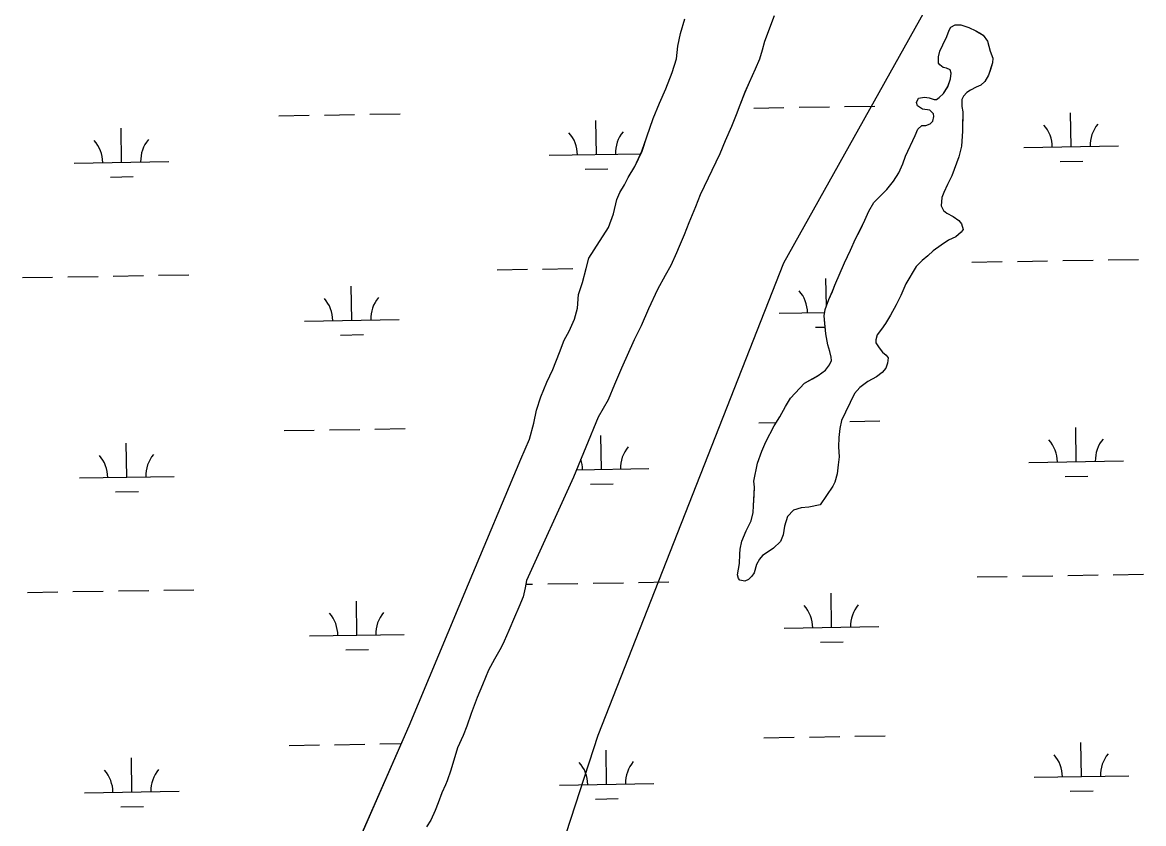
# Model space of a CAD drawing. Extents: x 3855477 to 3893699, y 299188 to 325115.
# Drawn here: x 3882329 to 3883514, y 311871 to 312718 of the extents above; entities that cross this region are included whole.
import ezdxf

# ---------------------------------------------------------------- set-up
doc = ezdxf.new("R2010")
doc.units = 0
doc.layers.add('V-TOPO-SHOR', color=7, linetype='Continuous')
doc.layers.add('V-WETL-SWMP', color=7, linetype='Continuous')

msp = doc.modelspace()

# ---------------------------------------------------------------- linework, layer by layer
at = {"layer": 'V-TOPO-SHOR'}
for points in [[(3882391.3, 310553.6), (3882725.6, 311314.3), (3882937.3, 311964.5), (3883133.8, 312463.4), (3883421.1, 312977.4), (3883451.3, 313053), (3883451.3, 313098.4), (3883436.2, 313143.7), (3883421.1, 313174), (3883390.8, 313234.5), (3883345.5, 313279.8), (3883269.9, 313279.8), (3883194.3, 313294.9), (3883133.8, 313340.3), (3883118.7, 313355.4)], [(3882672, 311824.9), (3882737.6, 311974.3), (3882800.5, 312124.6), (3882855.8, 312256.3), (3882864.9, 312277.2), (3882869.5, 312294.1), (3882872.4, 312307.8), (3882876.8, 312322.1), (3882883.2, 312337.6), (3882889.5, 312350.8), (3882896.7, 312368.9), (3882901.6, 312381.9), (3882906.6, 312391.3), (3882912.5, 312404), (3882915.6, 312415.5), (3882916.8, 312430), (3882920.9, 312442.7), (3882924.8, 312457.5), (3882927.7, 312468.5), (3882933.3, 312477.3), (3882948.3, 312500.8), (3882953.5, 312515.4), (3882957.3, 312530.4), (3882960.3, 312537.7), (3882965.1, 312546), (3882969.3, 312553.6), (3882976.1, 312565.3), (3882983.7, 312581.6), (3882988.7, 312596.6), (3882995.4, 312616), (3883002.3, 312632.3), (3883008.9, 312647.3), (3883015.6, 312664.8), (3883020.1, 312679.2), (3883021.5, 312692.3), (3883024.3, 312705.8), (3883029.2, 312721.4)], [(3883123.3, 312724.5), (3883113.1, 312697.4), (3883110.6, 312688.4), (3883107.9, 312678.8), (3883103.5, 312668), (3883097.2, 312654), (3883092.6, 312643.7), (3883087.3, 312630.2), (3883083.3, 312619.8), (3883078.2, 312607.7), (3883071.7, 312592.4), (3883065.9, 312578.6), (3883045.4, 312535.4), (3883040.3, 312522.8), (3883033.4, 312505.7), (3883028.4, 312493), (3883023.1, 312480.7), (3883020.1, 312474), (3883014.1, 312460.8), (3883008.3, 312450.2), (3883000.1, 312435.3), (3882990.6, 312415), (3882982.7, 312397.1), (3882975.3, 312382.2), (3882962, 312352.2), (3882954.7, 312335), (3882947.9, 312318.8), (3882937.5, 312300.5), (3882911.4, 312237.1), (3882861.6, 312128), (3882860.1, 312120.4), (3882858, 312110.6), (3882853.4, 312099.9), (3882848.9, 312089.1), (3882843.1, 312075.1), (3882837.9, 312064), (3882834.8, 312057.1), (3882828, 312045), (3882821.6, 312033.3), (3882815, 312017.6), (3882809.5, 312004.5), (3882803.2, 311987.6), (3882798.7, 311974.2), (3882794.7, 311964.2), (3882788.6, 311951.2), (3882781.8, 311927.5), (3882777.7, 311916.2), (3882775.9, 311912.1), (3882772.1, 311903.5), (3882768.2, 311893.1), (3882765, 311884.9), (3882760.6, 311874.9), (3882755.8, 311867.6)], [(3883084.6, 312134), (3883086.8, 312146.1), (3883087, 312155.9), (3883087.5, 312161), (3883089.2, 312169.6), (3883093.7, 312180.6), (3883096.5, 312185.2), (3883099, 312191.1), (3883101.1, 312199.7), (3883101.6, 312206.7), (3883102.2, 312218.1), (3883102.8, 312226.7), (3883102.1, 312233), (3883106, 312251.8), (3883110.5, 312264.7), (3883114.7, 312274.5), (3883123.6, 312291.2), (3883129.3, 312300.9), (3883135.4, 312311.8), (3883140.6, 312320.7), (3883155.4, 312336.6), (3883163.8, 312341.1), (3883170.1, 312344.5), (3883177.7, 312350.3), (3883182.1, 312355.7), (3883184.2, 312360.4), (3883183.8, 312363.9), (3883182.4, 312369.9), (3883180.1, 312377), (3883178, 312388.4), (3883177, 312399.4), (3883176.4, 312407.7), (3883177.3, 312414.3), (3883181.4, 312424.9), (3883185.1, 312433.5), (3883187.6, 312440.1), (3883197.8, 312463.5), (3883204.3, 312477.1), (3883209.3, 312488.8), (3883214.1, 312498.1), (3883219.4, 312508.6), (3883223.5, 312518), (3883228.8, 312527.3), (3883236.8, 312535.4), (3883242.4, 312541.2), (3883249.7, 312549.7), (3883255.3, 312558.7), (3883259.4, 312568), (3883262.3, 312576.2), (3883272.5, 312598), (3883275.4, 312604.7), (3883279.4, 312608.5), (3883283.7, 312608.8), (3883288.5, 312610.3), (3883291.3, 312613.4), (3883292.1, 312618.1), (3883291.8, 312620.9), (3883287.9, 312624.9), (3883280.1, 312625.8), (3883275.1, 312629.4), (3883273.9, 312633), (3883276, 312637.6), (3883282.3, 312638.7), (3883287.4, 312637.8), (3883292.5, 312636.2), (3883295.2, 312636.1), (3883298, 312638.4), (3883302.4, 312642.3), (3883307.2, 312649.7), (3883309.7, 312657.9), (3883310.6, 312664.1), (3883309.5, 312667.3), (3883305.6, 312669.3), (3883302.1, 312669.8), (3883298.6, 312672.6), (3883297.1, 312674.6), (3883297.2, 312681.3), (3883298.5, 312687.1), (3883301.7, 312693.7), (3883305.8, 312702.7), (3883308.3, 312709.3), (3883310.3, 312712.4), (3883314.7, 312715.1), (3883320.6, 312715), (3883329.2, 312712.1), (3883336.6, 312708.8), (3883340.5, 312706.4), (3883344.4, 312704), (3883349, 312697.6), (3883351.9, 312687.3), (3883354.5, 312679.8), (3883354.4, 312674.7), (3883352, 312667.7), (3883349.9, 312661.8), (3883346.2, 312655.2), (3883341.8, 312651.4), (3883337.1, 312649.1), (3883331.1, 312646.1), (3883327.2, 312643.4), (3883323.6, 312639.5)], [(3883323.6, 312639.5), (3883321.9, 312636), (3883321.8, 312628.6), (3883322.9, 312623), (3883322.8, 312618.3), (3883322.7, 312612.1), (3883322.5, 312604.2), (3883322.5, 312602.6), (3883321.4, 312586.9), (3883318.5, 312575.6), (3883311.4, 312555.3), (3883306.5, 312546.4), (3883302.9, 312537.8), (3883300.8, 312532.7), (3883299.9, 312523.7), (3883302.5, 312518.9), (3883306, 312516.1), (3883312.6, 312512.5), (3883318.8, 312508.4), (3883321.5, 312504.8), (3883323.4, 312498.9), (3883321, 312495.8), (3883315.4, 312491.2), (3883307.8, 312487.4), (3883299.9, 312482.4), (3883291.5, 312476.3), (3883285.9, 312470.9), (3883280, 312465.9), (3883273.6, 312459.7), (3883262.6, 312441.5), (3883257.3, 312429), (3883252.4, 312419.3), (3883246.3, 312408.4), (3883241, 312399.4), (3883237, 312393.6), (3883232.2, 312387.4), (3883230.9, 312382.3), (3883230.9, 312379.2), (3883234.3, 312373.6), (3883238.1, 312369.2), (3883242, 312366), (3883243.9, 312363.2), (3883243.4, 312357.4), (3883241.4, 312352.3), (3883237.7, 312347.6), (3883231.8, 312343), (3883222.6, 312338.1), (3883213.9, 312332), (3883208.3, 312325.4), (3883203.8, 312316), (3883198.9, 312305.9), (3883194.8, 312297), (3883192.7, 312288.4), (3883191.7, 312279), (3883191.5, 312269.1), (3883192.1, 312258.5), (3883191.2, 312250.3), (3883189.9, 312240.5), (3883187.7, 312231.9), (3883185.3, 312227.6), (3883172, 312207.8), (3883160.1, 312205.3), (3883151.9, 312204.6), (3883144, 312202.4), (3883137.6, 312195.5), (3883134.3, 312185.3), (3883132.9, 312176.3), (3883130, 312169.3), (3883122.8, 312162), (3883119.3, 312159.7), (3883111.3, 312154.3), (3883108.1, 312150.4), (3883104.8, 312145), (3883102.3, 312136), (3883099.9, 312132.5), (3883096.3, 312129), (3883092.3, 312127.2), (3883087.3, 312128.4), (3883085.7, 312130), (3883084.6, 312134)]]:
    msp.add_lwpolyline(points, dxfattribs=at)
at = {"layer": 'V-WETL-SWMP'}
for p, q in [((3883024.3, 312705.8), (3883029.2, 312721.4)), ((3883123.3, 312724.5), (3883113.1, 312697.4)), ((3883305.8, 312702.7), (3883308.3, 312709.3)), ((3883308.3, 312709.3), (3883310.3, 312712.4)), ((3883310.3, 312712.4), (3883314.7, 312715.1)), ((3883314.7, 312715.1), (3883320.6, 312715)), ((3883320.6, 312715), (3883329.2, 312712.1)), ((3883329.2, 312712.1), (3883336.6, 312708.8)), ((3883336.6, 312708.8), (3883344.4, 312704)), ((3883021.5, 312692.3), (3883024.3, 312705.8)), ((3883113.1, 312697.4), (3883110.6, 312688.4)), ((3883301.7, 312693.7), (3883305.8, 312702.7)), ((3883344.4, 312704), (3883349, 312697.6)), ((3883349, 312697.6), (3883351.9, 312687.3)), ((3883020.1, 312679.2), (3883021.5, 312692.3)), ((3883110.6, 312688.4), (3883107.9, 312678.8)), ((3883297.2, 312681.3), (3883298.5, 312687.1)), ((3883298.5, 312687.1), (3883301.7, 312693.7)), ((3883351.9, 312687.3), (3883354.5, 312679.8)), ((3883015.6, 312664.8), (3883020.1, 312679.2)), ((3883107.9, 312678.8), (3883103.5, 312668)), ((3883297.1, 312674.6), (3883297.2, 312681.3)), ((3883298.6, 312672.6), (3883297.1, 312674.6)), ((3883302.1, 312669.8), (3883298.6, 312672.6)), ((3883354.4, 312674.7), (3883349.9, 312661.8)), ((3883354.5, 312679.8), (3883354.4, 312674.7)), ((3883008.9, 312647.3), (3883015.6, 312664.8)), ((3883103.5, 312668), (3883097.2, 312654)), ((3883305.6, 312669.3), (3883302.1, 312669.8)), ((3883309.5, 312667.3), (3883305.6, 312669.3)), ((3883310.6, 312664.1), (3883309.5, 312667.3)), ((3883309.7, 312657.9), (3883310.6, 312664.1)), ((3883349.9, 312661.8), (3883346.2, 312655.2)), ((3883097.2, 312654), (3883092.6, 312643.6)), ((3883302.4, 312642.3), (3883307.2, 312649.6)), ((3883307.2, 312649.6), (3883309.7, 312657.9)), ((3883337.1, 312649.1), (3883331.1, 312646.1)), ((3883341.8, 312651.4), (3883337.1, 312649.1)), ((3883346.2, 312655.2), (3883341.8, 312651.4)), ((3883002.3, 312632.3), (3883008.9, 312647.3)), ((3883092.6, 312643.6), (3883087.3, 312630.2)), ((3883273.9, 312633), (3883276, 312637.6)), ((3883276, 312637.6), (3883282.3, 312638.7)), ((3883282.3, 312638.7), (3883287.4, 312637.8)), ((3883287.4, 312637.8), (3883292.5, 312636.2)), ((3883292.5, 312636.2), (3883295.2, 312636.1)), ((3883295.2, 312636.1), (3883298, 312638.4)), ((3883298, 312638.4), (3883302.4, 312642.3)), ((3883321.9, 312636), (3883321.8, 312628.6)), ((3883323.6, 312639.5), (3883321.9, 312636)), ((3883327.2, 312643.4), (3883323.6, 312639.5)), ((3883331.1, 312646.1), (3883327.2, 312643.4)), ((3882995.4, 312616), (3883002.3, 312632.3)), ((3883087.3, 312630.2), (3883083.3, 312619.8)), ((3883101.9, 312627.1), (3883133.8, 312627.6)), ((3883149.8, 312627.9), (3883181.8, 312628.4)), ((3883197.8, 312628.7), (3883229.8, 312629.2)), ((3883275.1, 312629.4), (3883273.9, 312633)), ((3883280.1, 312625.8), (3883275.1, 312629.4)), ((3883287.9, 312624.9), (3883280.1, 312625.8)), ((3883291.8, 312620.9), (3883287.9, 312624.9)), ((3883321.8, 312628.6), (3883322.9, 312623)), ((3882600, 312618.9), (3882632, 312619.5)), ((3882648, 312619.7), (3882680, 312620.3)), ((3882696, 312620.5), (3882728, 312621)), ((3882935.6, 312578), (3882935, 312614)), ((3882988.7, 312596.6), (3882995.4, 312616)), ((3883083.3, 312619.8), (3883078.2, 312607.7)), ((3883288.5, 312610.3), (3883291.3, 312613.4)), ((3883291.3, 312613.4), (3883292.1, 312618.1)), ((3883292.1, 312618.1), (3883291.8, 312620.9)), ((3883322.9, 312623), (3883322.5, 312602.6)), ((3883437.4, 312586.2), (3883436.8, 312622.1)), ((3882433.7, 312569.8), (3882433.1, 312605.8)), ((3883078.2, 312607.7), (3883071.7, 312592.4)), ((3883272.5, 312598), (3883275.4, 312604.7)), ((3883275.4, 312604.7), (3883279.4, 312608.5)), ((3883279.4, 312608.5), (3883283.7, 312608.8)), ((3883283.7, 312608.8), (3883288.5, 312610.3)), ((3883322.5, 312602.6), (3883321.4, 312586.9)), ((3882983.8, 312581.6), (3882988.7, 312596.6)), ((3883071.7, 312592.4), (3883065.9, 312578.6)), ((3883262.3, 312576.2), (3883272.5, 312598)), ((3882885.6, 312577.2), (3882982.4, 312578.7)), ((3882976.1, 312565.3), (3882983.8, 312581.6)), ((3883065.9, 312578.6), (3883045.4, 312535.4)), ((3883321.4, 312586.9), (3883318.5, 312575.6)), ((3883387.4, 312585.3), (3883487.4, 312587)), ((3882383.7, 312569), (3882483.7, 312570.6)), ((3882969.3, 312553.6), (3882976.1, 312565.3)), ((3883255.3, 312558.7), (3883259.4, 312568)), ((3883259.4, 312568), (3883262.3, 312576.2)), ((3883318.5, 312575.6), (3883311.4, 312555.3)), ((3883425.7, 312570.5), (3883449.7, 312570.9)), ((3882422, 312554.2), (3882446, 312554.6)), ((3882923.8, 312562.4), (3882947.8, 312562.7)), ((3882965.1, 312546), (3882969.3, 312553.6)), ((3883249.7, 312549.7), (3883255.3, 312558.7)), ((3883311.4, 312555.3), (3883306.5, 312546.3)), ((3882960.3, 312537.7), (3882965.1, 312546)), ((3883228.8, 312527.3), (3883242.4, 312541.2)), ((3883242.4, 312541.2), (3883249.7, 312549.7)), ((3883306.5, 312546.3), (3883302.9, 312537.8)), ((3882953.5, 312515.4), (3882957.3, 312530.4)), ((3882957.3, 312530.4), (3882960.3, 312537.7)), ((3883045.4, 312535.4), (3883040.3, 312522.7)), ((3883300.8, 312532.7), (3883299.9, 312523.7)), ((3883302.9, 312537.8), (3883300.8, 312532.7)), ((3883040.3, 312522.7), (3883033.4, 312505.7)), ((3883219.4, 312508.6), (3883223.5, 312518)), ((3883223.5, 312518), (3883228.8, 312527.3)), ((3883299.9, 312523.7), (3883302.5, 312518.9)), ((3883302.5, 312518.9), (3883306, 312516.1)), ((3882948.3, 312500.8), (3882953.5, 312515.4)), ((3883033.4, 312505.7), (3883028.4, 312493)), ((3883214.2, 312498.1), (3883219.4, 312508.6)), ((3883306, 312516.1), (3883312.6, 312512.5)), ((3883312.6, 312512.5), (3883318.8, 312508.4)), ((3883318.8, 312508.4), (3883321.5, 312504.8)), ((3882933.3, 312477.3), (3882948.3, 312500.8)), ((3883209.3, 312488.8), (3883214.2, 312498.1)), ((3883321, 312495.8), (3883315.4, 312491.2)), ((3883323.4, 312498.9), (3883321, 312495.8)), ((3883321.5, 312504.8), (3883323.4, 312498.9)), ((3883028.4, 312493), (3883023.1, 312480.7)), ((3883204.3, 312477.1), (3883209.3, 312488.8)), ((3883299.9, 312482.4), (3883291.5, 312476.3)), ((3883307.8, 312487.4), (3883299.9, 312482.4)), ((3883315.4, 312491.2), (3883307.8, 312487.4)), ((3882927.7, 312468.5), (3882933.3, 312477.3)), ((3883020.1, 312474), (3883014.1, 312460.8)), ((3883023.1, 312480.7), (3883020.1, 312474)), ((3883197.8, 312463.5), (3883204.3, 312477.1)), ((3883285.9, 312470.9), (3883280, 312465.9)), ((3883291.5, 312476.3), (3883285.9, 312470.9)), ((3882924.8, 312457.5), (3882927.7, 312468.5)), ((3883014.1, 312460.8), (3883008.3, 312450.2)), ((3883187.6, 312440.1), (3883197.8, 312463.5)), ((3883273.6, 312459.7), (3883262.6, 312441.5)), ((3883280, 312465.9), (3883273.6, 312459.7)), ((3883332.5, 312464.4), (3883364.5, 312464.9)), ((3883380.5, 312465.1), (3883412.5, 312465.7)), ((3883428.5, 312465.9), (3883460.5, 312466.4)), ((3883476.5, 312466.7), (3883508.5, 312467.2)), ((3882328.9, 312448), (3882360.8, 312448.5)), ((3882376.8, 312448.8), (3882408.8, 312449.3)), ((3882424.8, 312449.6), (3882456.8, 312450.1)), ((3882472.8, 312450.4), (3882504.8, 312450.9)), ((3882830.7, 312456.2), (3882862.7, 312456.7)), ((3882878.7, 312457), (3882910.7, 312457.5)), ((3882920.9, 312442.7), (3882924.8, 312457.5)), ((3883008.3, 312450.2), (3883000.1, 312435.3)), ((3883178.7, 312417.9), (3883178.2, 312447.1)), ((3882676.9, 312402.9), (3882676.4, 312438.9)), ((3882916.8, 312430), (3882920.9, 312442.7)), ((3883000.1, 312435.3), (3882990.6, 312415)), ((3883185.1, 312433.4), (3883187.6, 312440.1)), ((3883262.6, 312441.5), (3883257.3, 312429)), ((3882915.6, 312415.5), (3882916.8, 312430)), ((3883177.3, 312414.3), (3883181.4, 312424.9)), ((3883181.4, 312424.9), (3883185.1, 312433.4)), ((3883257.3, 312429), (3883252.4, 312419.3)), ((3882912.5, 312404), (3882915.6, 312415.5)), ((3882990.6, 312415), (3882982.7, 312397.1)), ((3883128.8, 312410.3), (3883176.8, 312411.1)), ((3883176.4, 312407.7), (3883177.3, 312414.3)), ((3883252.4, 312419.3), (3883246.3, 312408.4)), ((3882627, 312402.1), (3882726.9, 312403.7)), ((3882906.6, 312391.3), (3882912.5, 312404)), ((3883178, 312388.4), (3883176.4, 312407.7)), ((3883241, 312399.4), (3883237, 312393.6)), ((3883246.3, 312408.4), (3883241, 312399.4)), ((3882665.2, 312387.3), (3882689.2, 312387.7)), ((3882901.6, 312381.9), (3882906.6, 312391.3)), ((3882982.7, 312397.1), (3882975.3, 312382.2)), ((3883167, 312395.5), (3883177.4, 312395.6)), ((3883180.1, 312377), (3883178, 312388.4)), ((3883232.2, 312387.4), (3883230.9, 312382.3)), ((3883237, 312393.6), (3883232.2, 312387.4)), ((3882896.7, 312368.9), (3882901.6, 312381.9)), ((3882975.3, 312382.2), (3882962, 312352.2)), ((3883182.4, 312369.9), (3883180.1, 312377)), ((3883230.9, 312382.3), (3883230.9, 312379.2)), ((3883230.9, 312379.2), (3883234.3, 312373.6)), ((3882889.5, 312350.8), (3882896.7, 312368.9)), ((3883183.8, 312363.9), (3883182.4, 312369.9)), ((3883184.2, 312360.4), (3883183.8, 312363.9)), ((3883234.3, 312373.6), (3883238.1, 312369.2)), ((3883238.1, 312369.2), (3883242, 312366)), ((3883242, 312366), (3883243.9, 312363.2)), ((3883243.9, 312363.2), (3883243.4, 312357.4)), ((3882962, 312352.2), (3882954.7, 312335)), ((3883177.7, 312350.3), (3883182.1, 312355.7)), ((3883182.1, 312355.7), (3883184.2, 312360.4)), ((3883241.4, 312352.3), (3883237.7, 312347.6)), ((3883243.4, 312357.4), (3883241.4, 312352.3)), ((3882883.2, 312337.6), (3882889.5, 312350.8)), ((3883155.4, 312336.6), (3883170.1, 312344.5)), ((3883170.1, 312344.5), (3883177.7, 312350.3)), ((3883231.8, 312343), (3883222.6, 312338.1)), ((3883237.7, 312347.6), (3883231.8, 312343)), ((3882876.8, 312322.1), (3882883.2, 312337.6)), ((3882954.7, 312335), (3882947.9, 312318.8)), ((3883140.6, 312320.7), (3883155.4, 312336.6)), ((3883213.9, 312332), (3883208.3, 312325.4)), ((3883222.6, 312338.1), (3883213.9, 312332)), ((3882872.4, 312307.8), (3882876.8, 312322.1)), ((3882947.9, 312318.8), (3882937.5, 312300.5)), ((3883135.4, 312311.8), (3883140.6, 312320.7)), ((3883208.3, 312325.4), (3883198.9, 312305.9)), ((3882869.5, 312294.1), (3882872.4, 312307.8)), ((3883129.3, 312300.9), (3883135.4, 312311.8)), ((3883198.9, 312305.9), (3883194.8, 312297)), ((3882864.9, 312277.2), (3882869.5, 312294.1)), ((3882937.5, 312300.5), (3882911.4, 312237.1)), ((3883107.3, 312294.5), (3883125.7, 312294.8)), ((3883123.6, 312291.2), (3883129.3, 312300.9)), ((3883194.8, 312297), (3883192.7, 312288.4)), ((3883203.3, 312296.1), (3883235.3, 312296.6)), ((3882605.4, 312286.3), (3882637.4, 312286.8)), ((3882653.4, 312287.1), (3882685.4, 312287.6)), ((3882701.4, 312287.9), (3882733.4, 312288.4)), ((3882941, 312245.3), (3882940.4, 312281.3)), ((3883114.7, 312274.4), (3883123.6, 312291.2)), ((3883192.7, 312288.4), (3883191.7, 312278.9)), ((3883442.8, 312253.5), (3883442.2, 312289.5)), ((3882439.1, 312237.2), (3882438.6, 312273.2)), ((3882855.8, 312256.3), (3882864.9, 312277.2)), ((3883110.5, 312264.7), (3883114.7, 312274.4)), ((3883191.7, 312278.9), (3883191.5, 312269.1)), ((3883191.5, 312269.1), (3883192.1, 312258.5)), ((3883106, 312251.8), (3883110.5, 312264.7)), ((3883192.1, 312258.5), (3883191.2, 312250.3)), ((3882800.5, 312124.6), (3882855.8, 312256.3)), ((3882914.6, 312244.9), (3882991, 312246.2)), ((3883102.1, 312233), (3883106, 312251.8)), ((3883191.2, 312250.3), (3883189.9, 312240.5)), ((3883392.8, 312252.7), (3883492.8, 312254.3)), ((3882389.1, 312236.4), (3882489.1, 312238)), ((3882911.4, 312237.1), (3882861.6, 312128)), ((3883102.8, 312226.7), (3883102.1, 312233)), ((3883189.9, 312240.5), (3883187.7, 312231.9)), ((3883431.1, 312237.9), (3883455.1, 312238.3)), ((3882427.4, 312221.5), (3882451.4, 312221.9)), ((3882929.2, 312229.7), (3882953.2, 312230.1)), ((3883101.6, 312206.7), (3883102.8, 312226.7)), ((3883185.3, 312227.6), (3883172, 312207.8)), ((3883187.7, 312231.9), (3883185.3, 312227.6)), ((3883099, 312191.1), (3883101.1, 312199.7)), ((3883101.1, 312199.7), (3883101.6, 312206.7)), ((3883144, 312202.4), (3883137.6, 312195.5)), ((3883151.9, 312204.6), (3883144, 312202.4)), ((3883160.1, 312205.3), (3883151.9, 312204.6)), ((3883172, 312207.8), (3883160.1, 312205.3)), ((3883096.5, 312185.2), (3883099, 312191.1)), ((3883134.3, 312185.3), (3883132.9, 312176.3)), ((3883137.6, 312195.5), (3883134.3, 312185.3)), ((3883089.2, 312169.6), (3883093.7, 312180.6)), ((3883093.7, 312180.6), (3883096.5, 312185.2)), ((3883132.9, 312176.3), (3883130, 312169.3)), ((3883087.5, 312161), (3883089.2, 312169.6)), ((3883122.8, 312162), (3883119.3, 312159.7)), ((3883130, 312169.3), (3883122.8, 312162)), ((3883086.8, 312146.1), (3883087, 312155.9)), ((3883087, 312155.9), (3883087.5, 312161)), ((3883108.1, 312150.4), (3883104.8, 312145)), ((3883111.3, 312154.3), (3883108.1, 312150.4)), ((3883119.3, 312159.7), (3883111.3, 312154.3)), ((3883084.6, 312134), (3883086.8, 312146.1)), ((3883104.8, 312145), (3883102.3, 312136)), ((3882861.6, 312128), (3882860.1, 312120.4)), ((3882980.1, 312125.9), (3883012.1, 312126.4)), ((3883085.7, 312130), (3883084.6, 312134)), ((3883087.3, 312128.4), (3883085.7, 312130)), ((3883092.3, 312127.2), (3883087.3, 312128.4)), ((3883096.3, 312129), (3883092.3, 312127.2)), ((3883099.9, 312132.5), (3883096.3, 312129)), ((3883102.3, 312136), (3883099.9, 312132.5)), ((3883338, 312131.7), (3883369.9, 312132.2)), ((3883385.9, 312132.5), (3883417.9, 312133)), ((3883433.9, 312133.3), (3883465.9, 312133.8)), ((3883481.9, 312134.1), (3883513.9, 312134.6)), ((3882334.3, 312115.4), (3882366.3, 312115.9)), ((3882382.3, 312116.2), (3882414.3, 312116.7)), ((3882430.3, 312116.9), (3882462.3, 312117.5)), ((3882478.3, 312117.7), (3882510.2, 312118.2)), ((3882737.6, 311974.3), (3882800.5, 312124.6)), ((3882860.1, 312120.4), (3882858, 312110.6)), ((3882860.8, 312124), (3882868.1, 312124.1)), ((3882884.1, 312124.3), (3882916.1, 312124.9)), ((3882932.1, 312125.1), (3882964.1, 312125.6)), ((3883184.2, 312078.5), (3883183.6, 312114.5)), ((3882682.4, 312070.3), (3882681.8, 312106.3)), ((3882858, 312110.6), (3882853.4, 312099.9)), ((3882853.4, 312099.9), (3882848.9, 312089.1)), ((3882848.9, 312089.1), (3882843.1, 312075.1)), ((3883134.2, 312077.7), (3883234.2, 312079.3)), ((3882632.4, 312069.5), (3882732.4, 312071.1)), ((3882843.1, 312075.1), (3882837.9, 312064)), ((3882670.6, 312054.7), (3882694.6, 312055.1)), ((3882834.8, 312057.1), (3882828, 312045)), ((3882837.9, 312064), (3882834.8, 312057.1)), ((3883172.5, 312062.9), (3883196.5, 312063.2)), ((3882828, 312045), (3882821.6, 312033.3)), ((3882821.6, 312033.3), (3882815, 312017.6)), ((3882815, 312017.6), (3882809.5, 312004.5)), ((3882809.5, 312004.5), (3882803.2, 311987.6)), ((3882803.2, 311987.6), (3882798.7, 311974.2)), ((3882672, 311824.8), (3882737.6, 311974.3)), ((3882798.7, 311974.2), (3882794.7, 311964.2)), ((3882794.7, 311964.2), (3882788.6, 311951.2)), ((3883112.7, 311961.9), (3883144.7, 311962.4)), ((3883160.7, 311962.6), (3883192.7, 311963.2)), ((3883208.7, 311963.4), (3883240.7, 311963.9)), ((3882610.8, 311953.7), (3882642.8, 311954.2)), ((3882658.8, 311954.5), (3882690.8, 311955)), ((3882706.8, 311955.3), (3882729.4, 311955.6)), ((3882788.6, 311951.2), (3882781.8, 311927.5)), ((3882946.4, 311912.7), (3882945.8, 311948.7)), ((3883448.2, 311920.9), (3883447.7, 311956.9)), ((3882444.6, 311904.5), (3882444, 311940.5)), ((3882781.8, 311927.5), (3882777.7, 311916.2)), ((3882777.7, 311916.2), (3882775.9, 311912.1)), ((3882896.4, 311911.9), (3882996.4, 311913.5)), ((3883398.3, 311920.1), (3883498.2, 311921.7)), ((3882394.6, 311903.7), (3882494.6, 311905.4)), ((3882772.1, 311903.5), (3882768.2, 311893.1)), ((3882775.9, 311912.1), (3882772.1, 311903.5)), ((3883436.5, 311905.3), (3883460.5, 311905.7)), ((3882432.8, 311888.9), (3882456.8, 311889.3)), ((3882768.2, 311893.1), (3882765, 311884.9)), ((3882934.7, 311897.1), (3882958.7, 311897.5)), ((3882765, 311884.9), (3882760.6, 311874.9)), ((3882760.6, 311874.9), (3882755.8, 311867.6))]:
    msp.add_line(p, q, dxfattribs=at)
for centre, start, end in [((3882880.3, 312577.6), 0.1615, 41.7052), ((3882990.8, 312579.4), 140.1615, 181.7052), ((3883382.2, 312585.7), 0.1615, 41.7052), ((3883492.6, 312587.5), 140.1615, 181.7052), ((3882378.5, 312569.4), 0.1615, 41.7052), ((3882489, 312571.2), 140.1615, 181.7052), ((3883123.5, 312410.7), 0.1615, 41.7052), ((3882621.7, 312402.5), 0.1615, 41.7052), ((3882732.2, 312404.3), 140.1615, 181.7052), ((3882996.2, 312246.7), 140.1615, 181.7052), ((3883387.6, 312253.1), 0.1615, 41.7052), ((3883498.1, 312254.9), 140.1615, 181.7052), ((3882383.9, 312236.7), 0.1615, 41.7052), ((3882494.4, 312238.5), 140.1615, 181.7052), ((3882885.7, 312244.9), 0.1615, 18.403), ((3883239.4, 312079.8), 140.1615, 181.7052), ((3882627.1, 312069.9), 0.1615, 41.7052), ((3882737.6, 312071.7), 140.1615, 181.7052), ((3883129, 312078), 0.1615, 41.7052), ((3883001.6, 311914.1), 140.1615, 181.7052), ((3883393, 311920.5), 0.1615, 41.7052), ((3883503.5, 311922.3), 140.1615, 181.7052), ((3882389.3, 311904.1), 0.1615, 41.7052), ((3882499.8, 311905.9), 140.1615, 181.7052), ((3882891.2, 311912.3), 0.1615, 41.7052)]:
    msp.add_arc(centre, 35.2, start, end, dxfattribs=at)

doc.saveas('drawing.dxf')
